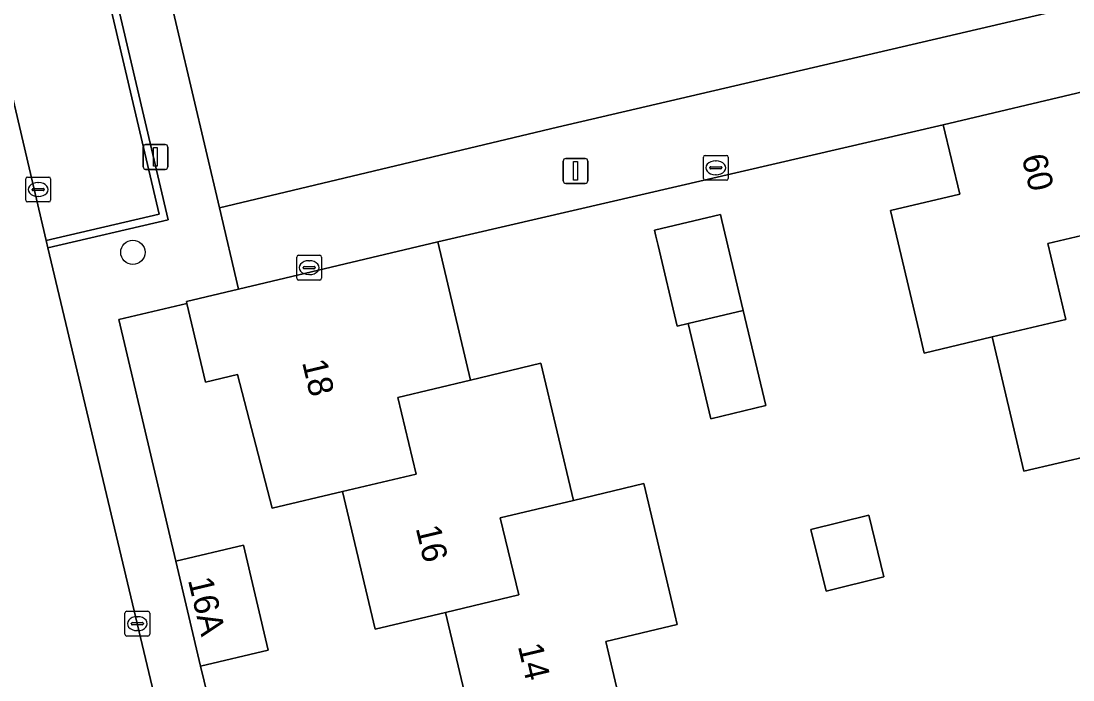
# Model space of a CAD drawing. Extents: x 158031 to 159244, y 380104 to 381214.
# Drawn here: x 158927.03 to 158969.38, y 380537.68 to 380564.18 of the extents above; entities that cross this region are included whole.
import ezdxf

# ---------------------------------------------------------------- set-up
doc = ezdxf.new("R2010")
doc.units = 0
for name, color, linetype in [('IMGEO_Boom', 7, 'Continuous'), ('IMGEO_Erf', 7, 'Continuous'), ('IMGEO_Kolk', 7, 'Continuous'), ('IMGEO_Lichtmast', 7, 'Continuous'), ('IMGEO_Muur', 7, 'Continuous'), ('IMGEO_Pand', 7, 'Continuous'), ('IMGEO_Pand_nummerreeks', 7, 'Continuous'), ('IMGEO_Parkeervlak_open', 7, 'Continuous'), ('IMGEO_Rijbaan_lokaal_open', 7, 'Continuous'), ('IMGEO_Voetpad_open', 7, 'Continuous')]:
    doc.layers.add(name, color=color, linetype=linetype)

msp = doc.modelspace()

# ---------------------------------------------------------------- linework, layer by layer
at = {"layer": 'IMGEO_Boom'}
msp.add_circle((158931.531, 380554.881), 0.489, dxfattribs=at)
at = {"layer": 'IMGEO_Erf'}
for points in [[(158954.906, 380570.794), (158952.246, 380570.165), (158949.707, 380569.564), (158950.387, 380566.69), (158944.662, 380565.336), (158943.991, 380568.172), (158938.319, 380566.829), (158937.652, 380569.627), (158932.272, 380568.344), (158935.017, 380556.675), (158948.632, 380559.912), (158973.618, 380565.749), (158970.916, 380577.581), (158965.416, 380576.279), (158966.086, 380573.448), (158960.66, 380572.164), (158961.353, 380569.233), (158955.598, 380567.871)], [(158954.797, 380548.184), (158953.885, 380552.019), (158953.449, 380551.915), (158952.677, 380555.16), (158952.59, 380555.526), (158952.532, 380555.772), (158955.184, 380556.403), (158955.243, 380556.156), (158956.102, 380552.546), (158957.013, 380548.711)], [(158961.158, 380544.309), (158961.769, 380541.825), (158959.439, 380541.251), (158958.828, 380543.735)]]:
    msp.add_lwpolyline(points, close=True, dxfattribs=at)
for points in [[(158970.164, 380546.724), (158967.408, 380546.073), (158966.13, 380551.476), (158963.39, 380550.828), (158963.186, 380551.691), (158962.035, 380556.556), (158964.821, 380557.215), (158964.159, 380560.013), (158943.807, 380555.305), (158945.128, 380549.74), (158947.962, 380550.414), (158949.273, 380544.901), (158952.103, 380545.574), (158953.26, 380540.71), (158953.452, 380539.903), (158950.57, 380539.217), (158951.22, 380536.483)], [(158945.377, 380535.085), (158944.115, 380540.392), (158941.292, 380539.72), (158939.975, 380545.255), (158937.146, 380544.582), (158935.747, 380549.963), (158934.454, 380549.656), (158933.703, 380552.822), (158930.962, 380552.18), (158933.257, 380542.459), (158935.982, 380543.103), (158936.982, 380538.875), (158934.257, 380538.231), (158934.545, 380537.029)]]:
    msp.add_lwpolyline(points, dxfattribs=at)
at = {"layer": 'IMGEO_Kolk'}
for p, q in [((158954.501, 380557.854), (158954.501, 380558.706)), ((158954.576, 380558.78), (158955.428, 380558.78)), ((158954.989, 380558.56), (158955.014, 380558.56)), ((158955.502, 380558.706), (158955.502, 380557.854)), ((158954.76, 380558.274), (158954.76, 380558.286)), ((158955.198, 380558.237), (158954.8, 380558.237)), ((158954.803, 380558.323), (158955.201, 380558.323)), ((158955.244, 380558.286), (158955.244, 380558.274)), ((158927.218, 380556.98), (158927.218, 380557.832)), ((158927.293, 380557.906), (158928.145, 380557.906)), ((158927.706, 380557.686), (158927.731, 380557.686)), ((158928.219, 380557.832), (158928.219, 380556.98)), ((158955.428, 380557.78), (158954.576, 380557.78)), ((158955.012, 380558), (158954.987, 380558)), ((158927.477, 380557.4), (158927.477, 380557.412)), ((158927.915, 380557.363), (158927.517, 380557.363)), ((158927.52, 380557.449), (158927.918, 380557.449)), ((158927.961, 380557.412), (158927.961, 380557.4)), ((158928.145, 380556.906), (158927.293, 380556.906)), ((158927.729, 380557.126), (158927.704, 380557.126)), ((158938.127, 380553.838), (158938.127, 380554.69)), ((158938.202, 380554.764), (158939.054, 380554.764)), ((158939.128, 380554.69), (158939.128, 380553.838)), ((158938.386, 380554.258), (158938.386, 380554.27)), ((158938.429, 380554.307), (158938.827, 380554.307)), ((158938.615, 380554.544), (158938.64, 380554.544)), ((158938.87, 380554.27), (158938.87, 380554.258)), ((158938.824, 380554.221), (158938.426, 380554.221)), ((158938.638, 380553.984), (158938.613, 380553.984)), ((158939.054, 380553.764), (158938.202, 380553.764)), ((158931.21, 380539.515), (158931.21, 380540.367)), ((158931.285, 380540.441), (158932.137, 380540.441)), ((158932.211, 380540.367), (158932.211, 380539.515)), ((158931.469, 380539.935), (158931.469, 380539.947)), ((158931.907, 380539.898), (158931.509, 380539.898)), ((158931.512, 380539.984), (158931.91, 380539.984)), ((158931.698, 380540.221), (158931.723, 380540.221)), ((158931.953, 380539.947), (158931.953, 380539.935)), ((158932.137, 380539.441), (158931.285, 380539.441)), ((158931.721, 380539.661), (158931.696, 380539.661))]:
    msp.add_line(p, q, dxfattribs=at)
for points in [[(158954.501, 380557.854), (158954.501, 380558.706)], [(158954.576, 380558.78), (158955.428, 380558.78)], [(158955.502, 380558.706), (158955.502, 380557.854)], [(158927.218, 380556.98), (158927.218, 380557.832)], [(158927.293, 380557.906), (158928.145, 380557.906)], [(158928.219, 380557.832), (158928.219, 380556.98)], [(158955.428, 380557.78), (158954.576, 380557.78)], [(158928.145, 380556.906), (158927.293, 380556.906)], [(158938.127, 380553.838), (158938.127, 380554.69)], [(158938.202, 380554.764), (158939.054, 380554.764)], [(158939.128, 380554.69), (158939.128, 380553.838)], [(158939.054, 380553.764), (158938.202, 380553.764)], [(158931.21, 380539.515), (158931.21, 380540.367)], [(158931.285, 380540.441), (158932.137, 380540.441)], [(158932.211, 380540.367), (158932.211, 380539.515)], [(158932.137, 380539.441), (158931.285, 380539.441)]]:
    msp.add_lwpolyline(points, dxfattribs=at)
for centre, radius, start, end in [((158954.578, 380558.704), 0.0765, 91.552, 178.448), ((158954.578, 380558.704), 0.0765, 91.552, 178.448), ((158955.426, 380558.704), 0.0765, 1.552, 88.448), ((158955.426, 380558.704), 0.0765, 1.552, 88.448), ((158954.8, 380558.283), 0.0403, 85.8775, 175.7526), ((158954.797, 380558.273), 0.0366, 178.938, 274.7102), ((158955.201, 380558.28), 0.043, 264.8664, 352.4533), ((158955.205, 380558.285), 0.0386, 1.7309, 96.639), ((158927.295, 380557.83), 0.0765, 91.552, 178.448), ((158927.295, 380557.83), 0.0765, 91.552, 178.448), ((158928.143, 380557.83), 0.0765, 1.552, 88.448), ((158928.143, 380557.83), 0.0765, 1.552, 88.448), ((158954.578, 380557.856), 0.0765, 181.552, 268.448), ((158954.578, 380557.856), 0.0765, 181.552, 268.448), ((158955.426, 380557.856), 0.0765, 271.552, 358.448), ((158955.426, 380557.856), 0.0765, 271.552, 358.448), ((158927.517, 380557.409), 0.0403, 85.8775, 175.7526), ((158927.514, 380557.399), 0.0366, 178.938, 274.7102), ((158927.918, 380557.406), 0.043, 264.8664, 352.4533), ((158927.922, 380557.411), 0.0386, 1.7309, 96.639), ((158927.295, 380556.982), 0.0765, 181.552, 268.448), ((158927.295, 380556.982), 0.0765, 181.552, 268.448), ((158928.143, 380556.982), 0.0765, 271.552, 358.448), ((158928.143, 380556.982), 0.0765, 271.552, 358.448), ((158938.204, 380554.688), 0.0765, 91.552, 178.448), ((158938.204, 380554.688), 0.0765, 91.552, 178.448), ((158939.052, 380554.688), 0.0765, 1.552, 88.448), ((158939.052, 380554.688), 0.0765, 1.552, 88.448), ((158938.426, 380554.267), 0.0403, 85.8775, 175.7526), ((158938.423, 380554.257), 0.0366, 178.938, 274.7102), ((158938.827, 380554.264), 0.043, 264.8664, 352.4533), ((158938.831, 380554.269), 0.0386, 1.7309, 96.639), ((158938.204, 380553.84), 0.0765, 181.552, 268.448), ((158938.204, 380553.84), 0.0765, 181.552, 268.448), ((158939.052, 380553.84), 0.0765, 271.552, 358.448), ((158939.052, 380553.84), 0.0765, 271.552, 358.448), ((158931.287, 380540.365), 0.0765, 91.552, 178.448), ((158931.287, 380540.365), 0.0765, 91.552, 178.448), ((158932.135, 380540.365), 0.0765, 1.552, 88.448), ((158932.135, 380540.365), 0.0765, 1.552, 88.448), ((158931.509, 380539.944), 0.0403, 85.8775, 175.7526), ((158931.506, 380539.934), 0.0366, 178.938, 274.7102), ((158931.91, 380539.941), 0.043, 264.8664, 352.4533), ((158931.914, 380539.946), 0.0386, 1.7309, 96.639), ((158931.287, 380539.517), 0.0765, 181.552, 268.448), ((158931.287, 380539.517), 0.0765, 181.552, 268.448), ((158932.135, 380539.517), 0.0765, 271.552, 358.448), ((158932.135, 380539.517), 0.0765, 271.552, 358.448)]:
    msp.add_arc(centre, radius, start, end, dxfattribs=at)
for centre, major_axis, ratio, start_param, end_param in [((158954.988, 380558.28), (-0.387, 0.002), 0.722429, 4.712389, 7.853982), ((158955.013, 380558.28), (-0.39, 0.002), 0.717154, 1.570796, 4.712389), ((158927.705, 380557.406), (-0.387, 0.002), 0.722429, 4.712389, 7.853982), ((158927.73, 380557.406), (-0.39, 0.002), 0.717154, 1.570796, 4.712389), ((158938.614, 380554.264), (-0.387, 0.002), 0.722429, 4.712389, 7.853982), ((158938.639, 380554.264), (-0.39, 0.002), 0.717154, 1.570796, 4.712389), ((158931.697, 380539.941), (-0.387, 0.002), 0.722429, 4.712389, 7.853982), ((158931.722, 380539.941), (-0.39, 0.002), 0.717154, 1.570796, 4.712389)]:
    msp.add_ellipse(centre, major_axis=major_axis, ratio=ratio, start_param=start_param, end_param=end_param, dxfattribs=at)
at = {"layer": 'IMGEO_Lichtmast'}
for p, q in [((158931.946, 380558.317), (158931.946, 380559.117)), ((158931.946, 380559.117), (158931.946, 380558.317)), ((158932.046, 380559.217), (158932.836, 380559.217)), ((158932.836, 380559.217), (158932.046, 380559.217)), ((158932.936, 380559.117), (158932.936, 380558.317)), ((158932.936, 380558.317), (158932.936, 380559.117)), ((158948.857, 380557.753), (158948.857, 380558.553)), ((158948.857, 380558.553), (158948.857, 380557.753)), ((158948.957, 380558.653), (158949.747, 380558.653)), ((158949.747, 380558.653), (158948.957, 380558.653)), ((158949.847, 380558.553), (158949.847, 380557.753)), ((158949.847, 380557.753), (158949.847, 380558.553)), ((158932.836, 380558.217), (158932.046, 380558.217)), ((158932.046, 380558.217), (158932.836, 380558.217)), ((158949.747, 380557.653), (158948.957, 380557.653)), ((158948.957, 380557.653), (158949.747, 380557.653))]:
    msp.add_line(p, q, dxfattribs=at)
for points in [[(158932.366, 380559.092), (158932.516, 380559.092), (158932.516, 380558.342), (158932.366, 380558.342), (158932.366, 380559.092)], [(158949.277, 380558.528), (158949.427, 380558.528), (158949.427, 380557.778), (158949.277, 380557.778), (158949.277, 380558.528)]]:
    msp.add_lwpolyline(points, dxfattribs=at)
for centre, start, end in [((158932.046, 380559.117), 90, 180), ((158932.046, 380559.117), 90, 180), ((158932.836, 380559.117), 0, 90), ((158932.836, 380559.117), 360, 90), ((158948.957, 380558.553), 90, 180), ((158948.957, 380558.553), 90, 180), ((158949.747, 380558.553), 0, 90), ((158949.747, 380558.553), 360, 90), ((158932.046, 380558.317), 180, 270), ((158932.046, 380558.317), 180, 270), ((158932.836, 380558.317), 270, 0), ((158932.836, 380558.317), 270, 0), ((158948.957, 380557.753), 180, 270), ((158948.957, 380557.753), 180, 270), ((158949.747, 380557.753), 270, 0), ((158949.747, 380557.753), 270, 0)]:
    msp.add_arc(centre, 0.1, start, end, dxfattribs=at)
at = {"layer": 'IMGEO_Muur'}
msp.add_lwpolyline([(158932.954, 380556.187), (158927.96, 380577.456), (158923.12, 380576.294), (158923.19, 380576.002), (158927.737, 380577.094), (158932.593, 380556.411), (158928.042, 380555.359), (158928.109, 380555.067)], close=True, dxfattribs=at)
for points in [[(158935.017, 380556.675), (158932.272, 380568.344)], [(158948.632, 380559.912), (158935.017, 380556.675)]]:
    msp.add_lwpolyline(points, dxfattribs=at)
at = {"layer": 'IMGEO_Pand'}
for points in [[(158966.13, 380551.476), (158969.096, 380552.178), (158968.373, 380555.233), (158971.34, 380555.935), (158970.046, 380561.405), (158964.159, 380560.013), (158964.821, 380557.215), (158962.035, 380556.556), (158963.186, 380551.691), (158963.39, 380550.828)], [(158953.885, 380552.019), (158956.102, 380552.546), (158955.243, 380556.156), (158955.184, 380556.403), (158952.532, 380555.772), (158952.59, 380555.526), (158952.677, 380555.16), (158953.449, 380551.915)], [(158975.379, 380551.134), (158974.09, 380556.586), (158971.34, 380555.935), (158968.373, 380555.233), (158969.096, 380552.178), (158966.13, 380551.476), (158967.408, 380546.073), (158970.164, 380546.724), (158973.127, 380547.424), (158972.416, 380550.433)], [(158945.128, 380549.74), (158943.807, 380555.305), (158935.787, 380553.4), (158933.687, 380552.901), (158933.703, 380552.822), (158934.454, 380549.656), (158935.747, 380549.963), (158937.146, 380544.582), (158939.975, 380545.255), (158942.935, 380545.959), (158942.201, 380549.044)], [(158956.102, 380552.546), (158953.885, 380552.019), (158954.797, 380548.184), (158957.013, 380548.711)], [(158945.128, 380549.74), (158942.201, 380549.044), (158942.935, 380545.959), (158939.975, 380545.255), (158941.292, 380539.72), (158944.115, 380540.392), (158947.064, 380541.094), (158946.325, 380544.2), (158949.273, 380544.901), (158947.962, 380550.414)], [(158945.377, 380535.085), (158951.22, 380536.483), (158950.57, 380539.217), (158953.452, 380539.903), (158953.26, 380540.71), (158952.103, 380545.574), (158949.273, 380544.901), (158946.325, 380544.2), (158947.064, 380541.094), (158944.115, 380540.392)], [(158961.158, 380544.309), (158958.828, 380543.735), (158959.439, 380541.251), (158961.769, 380541.825)], [(158933.257, 380542.459), (158934.257, 380538.231), (158936.982, 380538.875), (158935.982, 380543.103)]]:
    msp.add_lwpolyline(points, close=True, dxfattribs=at)
at = {"layer": 'IMGEO_Parkeervlak_open'}
msp.add_lwpolyline([(158928.042, 380555.359), (158932.593, 380556.411), (158927.737, 380577.094), (158923.19, 380576.002)], close=True, dxfattribs=at)
at = {"layer": 'IMGEO_Rijbaan_lokaal_open'}
msp.add_lwpolyline([(158916.752, 380576.785), (158917.211, 380574.887), (158917.281, 380574.595), (158922.221, 380553.959), (158922.291, 380553.668), (158927.337, 380532.423), (158933.156, 380533.858), (158928.109, 380555.067), (158928.042, 380555.359), (158923.19, 380576.002), (158923.12, 380576.294), (158922.678, 380578.197)], dxfattribs=at)
at = {"layer": 'IMGEO_Voetpad_open'}
for points in [[(158946.333, 380499.334), (158946.079, 380500.545), (158943.331, 380499.882), (158942.333, 380504.122), (158941.127, 380509.357), (158939.008, 380518.196), (158937.769, 380523.333), (158936.774, 380527.557), (158936.496, 380528.775), (158935.52, 380532.902), (158934.545, 380537.029), (158934.257, 380538.231), (158933.257, 380542.459), (158930.962, 380552.18), (158933.703, 380552.822), (158933.687, 380552.901), (158935.787, 380553.4), (158935.017, 380556.675), (158932.272, 380568.344), (158932.208, 380568.328), (158929.786, 380578.483), (158928.875, 380582.538), (158922.994, 380583.042)], [(158922.678, 380578.197), (158923.12, 380576.294), (158927.96, 380577.456), (158932.954, 380556.187), (158928.109, 380555.067), (158933.156, 380533.858), (158934.264, 380529.122), (158941.908, 380497.067)], [(158973.618, 380565.749), (158948.632, 380559.912), (158935.017, 380556.675), (158935.787, 380553.4), (158943.807, 380555.305), (158964.159, 380560.013), (158970.046, 380561.405)]]:
    msp.add_lwpolyline(points, dxfattribs=at)

# ---------------------------------------------------------------- texts
at = {"layer": 'IMGEO_Pand_nummerreeks'}
for s, rotation, p in [('60', 283.3094, (158967.311, 380558.716)), ('18', 283.3763, (158938.339, 380550.46)), ('16', 283.3841, (158942.915, 380543.786)), ('16A', 283.3829, (158933.745, 380541.697)), ('14', 283.3764, (158947.027, 380539.036))]:
    msp.add_text(s, height=1, rotation=rotation, dxfattribs=at).set_placement(p)

doc.saveas('drawing.dxf')
